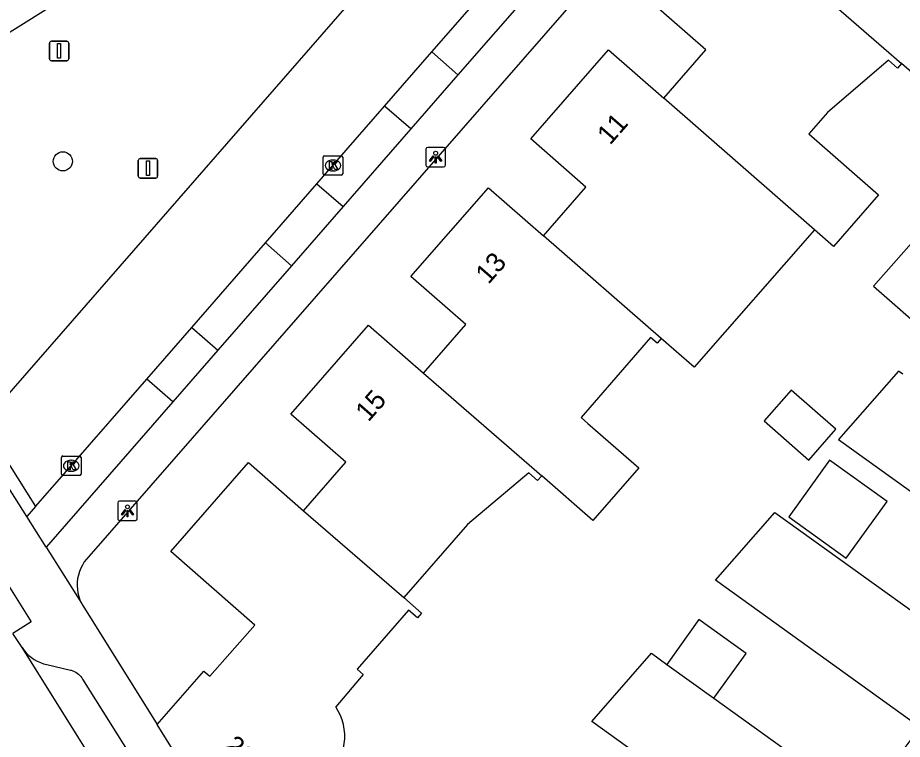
# Model space of a CAD drawing. Extents: x 158838 to 160074, y 386376 to 387776.
# Drawn here: x 159192.17 to 159237.45, y 386846.63 to 386883.54 of the extents above; entities that cross this region are included whole.
import ezdxf

# ---------------------------------------------------------------- set-up
doc = ezdxf.new("R2010")
doc.units = 0
for name, color, linetype in [('IMGEO_Afsluitpaal', 7, 'Continuous'), ('IMGEO_Boom', 7, 'Continuous'), ('IMGEO_Kolk', 7, 'Continuous'), ('IMGEO_Lichtpunt', 7, 'Continuous'), ('IMGEO_Pand', 7, 'Continuous'), ('IMGEO_Pand_nummerreeks', 7, 'Continuous'), ('IMGEO_Parkeervlak_open', 7, 'Continuous'), ('IMGEO_Rijbaan_lokaal_open', 7, 'Continuous'), ('IMGEO_Voetpad_open', 7, 'Continuous')]:
    doc.layers.add(name, color=color, linetype=linetype)

msp = doc.modelspace()

# ---------------------------------------------------------------- linework, layer by layer
at = {"layer": 'IMGEO_Afsluitpaal'}
for p, q in [((159193.794, 386881.441), (159193.794, 386882.241)), ((159193.794, 386882.241), (159193.794, 386881.441)), ((159193.894, 386882.341), (159194.684, 386882.341)), ((159194.684, 386882.341), (159193.894, 386882.341)), ((159194.784, 386882.241), (159194.784, 386881.441)), ((159194.784, 386881.441), (159194.784, 386882.241)), ((159194.684, 386881.341), (159193.894, 386881.341)), ((159193.894, 386881.341), (159194.684, 386881.341)), ((159198.443, 386876.338), (159199.233, 386876.338)), ((159199.233, 386876.338), (159198.443, 386876.338)), ((159198.343, 386875.438), (159198.343, 386876.238)), ((159198.343, 386876.238), (159198.343, 386875.438)), ((159199.333, 386876.238), (159199.333, 386875.438)), ((159199.333, 386875.438), (159199.333, 386876.238)), ((159199.233, 386875.338), (159198.443, 386875.338)), ((159198.443, 386875.338), (159199.233, 386875.338))]:
    msp.add_line(p, q, dxfattribs=at)
for points in [[(159194.214, 386882.216), (159194.364, 386882.216), (159194.364, 386881.466), (159194.214, 386881.466), (159194.214, 386882.216)], [(159198.763, 386876.213), (159198.913, 386876.213), (159198.913, 386875.463), (159198.763, 386875.463), (159198.763, 386876.213)]]:
    msp.add_lwpolyline(points, dxfattribs=at)
for centre, start, end in [((159193.894, 386882.241), 90, 180), ((159193.894, 386882.241), 90, 180), ((159194.684, 386882.241), 0, 90), ((159194.684, 386882.241), 360, 90), ((159193.894, 386881.441), 180, 270), ((159193.894, 386881.441), 180, 270), ((159194.684, 386881.441), 270, 0), ((159194.684, 386881.441), 270, 0), ((159198.443, 386876.238), 90, 180), ((159198.443, 386876.238), 90, 180), ((159199.233, 386876.238), 0, 90), ((159199.233, 386876.238), 360, 90), ((159198.443, 386875.438), 180, 270), ((159198.443, 386875.438), 180, 270), ((159199.233, 386875.438), 270, 0), ((159199.233, 386875.438), 270, 0)]:
    msp.add_arc(centre, 0.1, start, end, dxfattribs=at)
at = {"layer": 'IMGEO_Boom'}
msp.add_circle((159194.478, 386876.195), 0.489, dxfattribs=at)
at = {"layer": 'IMGEO_Kolk'}
for p, q in [((159207.804, 386875.557), (159207.804, 386876.409)), ((159207.879, 386876.483), (159208.731, 386876.483)), ((159208.292, 386876.263), (159208.317, 386876.263)), ((159208.805, 386876.409), (159208.805, 386875.557)), ((159208.731, 386875.483), (159207.879, 386875.483)), ((159208.315, 386875.703), (159208.29, 386875.703)), ((159194.408, 386860.194), (159194.408, 386861.046)), ((159194.483, 386861.12), (159195.335, 386861.12)), ((159194.896, 386860.9), (159194.921, 386860.9)), ((159195.409, 386861.046), (159195.409, 386860.194)), ((159195.335, 386860.12), (159194.483, 386860.12)), ((159194.919, 386860.34), (159194.894, 386860.34))]:
    msp.add_line(p, q, dxfattribs=at)
for points in [[(159207.804, 386875.557), (159207.804, 386876.409)], [(159207.879, 386876.483), (159208.731, 386876.483)], [(159208.805, 386876.409), (159208.805, 386875.557)], [(159208.125, 386876.183), (159208.248, 386876.183), (159208.248, 386876.032), (159208.378, 386876.183), (159208.542, 386876.183), (159208.396, 386876.032), (159208.549, 386875.783), (159208.397, 386875.783), (159208.312, 386875.947), (159208.248, 386875.88), (159208.248, 386875.783), (159208.125, 386875.783), (159208.125, 386876.183)], [(159208.731, 386875.483), (159207.879, 386875.483)], [(159194.408, 386860.194), (159194.408, 386861.046)], [(159194.483, 386861.12), (159195.335, 386861.12)], [(159195.409, 386861.046), (159195.409, 386860.194)], [(159194.729, 386860.82), (159194.852, 386860.82), (159194.852, 386860.669), (159194.982, 386860.82), (159195.146, 386860.82), (159195, 386860.669), (159195.153, 386860.42), (159195.001, 386860.42), (159194.916, 386860.584), (159194.852, 386860.517), (159194.852, 386860.42), (159194.729, 386860.42), (159194.729, 386860.82)], [(159195.335, 386860.12), (159194.483, 386860.12)]]:
    msp.add_lwpolyline(points, dxfattribs=at)
for centre, start, end in [((159207.881, 386876.407), 91.552, 178.448), ((159207.881, 386876.407), 91.552, 178.448), ((159208.729, 386876.407), 1.552, 88.448), ((159208.729, 386876.407), 1.552, 88.448), ((159207.881, 386875.559), 181.552, 268.448), ((159207.881, 386875.559), 181.552, 268.448), ((159208.729, 386875.559), 271.552, 358.448), ((159208.729, 386875.559), 271.552, 358.448), ((159194.485, 386861.044), 91.552, 178.448), ((159194.485, 386861.044), 91.552, 178.448), ((159195.333, 386861.044), 1.552, 88.448), ((159195.333, 386861.044), 1.552, 88.448), ((159194.485, 386860.196), 181.552, 268.448), ((159194.485, 386860.196), 181.552, 268.448), ((159195.333, 386860.196), 271.552, 358.448), ((159195.333, 386860.196), 271.552, 358.448)]:
    msp.add_arc(centre, 0.0765, start, end, dxfattribs=at)
for centre, major_axis, ratio, start_param, end_param in [((159208.291, 386875.983), (-0.387, 0.002), 0.722429, 4.712389, 7.853982), ((159208.316, 386875.983), (-0.39, 0.002), 0.717154, 1.570796, 4.712389), ((159194.895, 386860.62), (-0.387, 0.002), 0.722429, 4.712389, 7.853982), ((159194.92, 386860.62), (-0.39, 0.002), 0.717154, 1.570796, 4.712389)]:
    msp.add_ellipse(centre, major_axis=major_axis, ratio=ratio, start_param=start_param, end_param=end_param, dxfattribs=at)
at = {"layer": 'IMGEO_Lichtpunt'}
for p, q in [((159213.062, 386876.812), (159213.062, 386876.005)), ((159213.062, 386876.812), (159213.062, 386876.005)), ((159213.964, 386876.907), (159213.156, 386876.907)), ((159213.964, 386876.907), (159213.156, 386876.907)), ((159214.058, 386876.005), (159214.058, 386876.812)), ((159214.058, 386876.005), (159214.058, 386876.812)), ((159213.156, 386875.911), (159213.964, 386875.911)), ((159213.156, 386875.911), (159213.964, 386875.911)), ((159197.29, 386858.72), (159197.29, 386857.913)), ((159197.29, 386858.72), (159197.29, 386857.913)), ((159198.192, 386858.815), (159197.384, 386858.815)), ((159198.192, 386858.815), (159197.384, 386858.815)), ((159198.286, 386857.913), (159198.286, 386858.72)), ((159198.286, 386857.913), (159198.286, 386858.72)), ((159197.384, 386857.819), (159198.192, 386857.819)), ((159197.384, 386857.819), (159198.192, 386857.819))]:
    msp.add_line(p, q, dxfattribs=at)
for points in [[(159213.436, 386876.476), (159213.475, 386876.448), (159213.287, 386876.186), (159213.249, 386876.213), (159213.436, 386876.476)], [(159213.538, 386876.428), (159213.585, 386876.428), (159213.585, 386876.106), (159213.538, 386876.106), (159213.538, 386876.428)], [(159213.648, 386876.448), (159213.686, 386876.475), (159213.873, 386876.213), (159213.834, 386876.185), (159213.648, 386876.448)], [(159197.664, 386858.384), (159197.703, 386858.356), (159197.515, 386858.094), (159197.477, 386858.121), (159197.664, 386858.384)], [(159197.766, 386858.336), (159197.813, 386858.336), (159197.813, 386858.014), (159197.766, 386858.014), (159197.766, 386858.336)], [(159197.876, 386858.356), (159197.914, 386858.383), (159198.101, 386858.121), (159198.062, 386858.093), (159197.876, 386858.356)]]:
    msp.add_lwpolyline(points, dxfattribs=at)
for centre in [(159213.561, 386876.61), (159197.789, 386858.518)]:
    msp.add_circle(centre, 0.0994, dxfattribs=at)
for centre, start, end in [((159213.156, 386876.812), 90, 180), ((159213.156, 386876.812), 90, 180), ((159213.964, 386876.812), 0, 90), ((159213.964, 386876.812), 0, 90), ((159213.156, 386876.005), 180, 270), ((159213.156, 386876.005), 180, 270), ((159213.964, 386876.005), 270, 0), ((159213.964, 386876.005), 270, 360), ((159197.384, 386858.72), 90, 180), ((159197.384, 386858.72), 90, 180), ((159198.192, 386858.72), 0, 90), ((159198.192, 386858.72), 0, 90), ((159197.384, 386857.913), 180, 270), ((159197.384, 386857.913), 180, 270), ((159198.192, 386857.913), 270, 0), ((159198.192, 386857.913), 270, 360)]:
    msp.add_arc(centre, 0.0946, start, end, dxfattribs=at)
at = {"layer": 'IMGEO_Pand'}
for points in [[(159225.234, 386879.434), (159227.39, 386881.903), (159224.573, 386884.363), (159228.552, 386888.918), (159231.368, 386886.458)], [(159245.136, 386886.857), (159244.923, 386886.617), (159241.148, 386882.573), (159243.126, 386880.855), (159240.84, 386878.221), (159237.414, 386881.195)], [(159231.368, 386886.458), (159236.505, 386881.984), (159237.414, 386881.195)], [(159219.079, 386872.387), (159221.255, 386874.879), (159218.438, 386877.339), (159222.417, 386881.894), (159225.234, 386879.434)], [(159237.414, 386881.195), (159237.199, 386880.955), (159236.742, 386881.364), (159233.624, 386878.694), (159232.666, 386877.603), (159236.232, 386874.479), (159233.929, 386871.842), (159232.951, 386872.699)], [(159232.951, 386872.699), (159225.234, 386879.434)], [(159212.937, 386865.354), (159215.113, 386867.846), (159212.296, 386870.307), (159216.262, 386874.847), (159219.079, 386872.387)], [(159232.951, 386872.699), (159226.793, 386865.673), (159225.108, 386867.132)], [(159225.108, 386867.132), (159219.079, 386872.387)], [(159239.39, 386867.931), (159240.843, 386869.694), (159238.033, 386872.151), (159235.979, 386869.801), (159238.864, 386867.292)], [(159206.795, 386858.322), (159208.958, 386860.799), (159206.141, 386863.259), (159210.12, 386867.814), (159212.937, 386865.354)], [(159225.108, 386867.132), (159224.901, 386866.893), (159224.565, 386867.184), (159221.012, 386863.082), (159221.347, 386862.79), (159223.953, 386860.513), (159221.602, 386857.823), (159218.995, 386860.101)], [(159237.48, 386865.305), (159237.26, 386865.463), (159234.187, 386861.964), (159247.422, 386852.473), (159244.539, 386848.455)], [(159212.937, 386865.354), (159218.085, 386860.896), (159218.995, 386860.101)], [(159230.373, 386862.913), (159232.661, 386860.905), (159234.051, 386862.487), (159231.763, 386864.496), (159230.373, 386862.913)], [(159231.631, 386858.001), (159234.575, 386855.887), (159236.667, 386858.8), (159233.723, 386860.914), (159231.631, 386858.001)], [(159199.299, 386847.378), (159201.704, 386850.117), (159202.005, 386849.853), (159204.298, 386852.464), (159200, 386856.239), (159203.978, 386860.782), (159206.795, 386858.322)], [(159218.995, 386860.101), (159218.783, 386859.862), (159218.328, 386860.266), (159215.2, 386857.609), (159211.933, 386853.874)], [(159206.795, 386858.322), (159211.933, 386853.874)], [(159235.399, 386843.28), (159238.363, 386847.237), (159227.886, 386854.768), (159230.926, 386858.231), (159244.539, 386848.455)], [(159211.933, 386853.874), (159212.835, 386853.085), (159212.625, 386852.844), (159212.173, 386853.238), (159209.538, 386850.217), (159209.847, 386849.948), (159208.445, 386848.292)], [(159227.807, 386848.731), (159229.451, 386851.021), (159227.04, 386852.752), (159225.399, 386850.46)], [(159229.812, 386835.509), (159232.697, 386839.52), (159221.551, 386847.538), (159224.603, 386851.031), (159225.399, 386850.46)], [(159225.399, 386850.46), (159227.807, 386848.731)], [(159227.807, 386848.731), (159235.399, 386843.28)], [(159203.869, 386840.061), (159199.299, 386847.378)]]:
    msp.add_lwpolyline(points, dxfattribs=at)
msp.add_arc((159206.219, 386846.784), 2.689, 310.1097, 34.1075, dxfattribs=at)
at = {"layer": 'IMGEO_Parkeervlak_open'}
for points in [[(159213.362, 386881.79), (159214.704, 386880.62)], [(159212.288, 386877.851), (159210.947, 386879.021)], [(159207.488, 386875.053), (159208.828, 386873.885)], [(159206.183, 386870.854), (159204.844, 386872.021)], [(159201.078, 386867.702), (159202.416, 386866.536)], [(159200.108, 386863.891), (159198.772, 386865.056)]]:
    msp.add_lwpolyline(points, dxfattribs=at)
at = {"layer": 'IMGEO_Rijbaan_lokaal_open'}
for points in [[(159181.784, 386876.565), (159182.372, 386876.944), (159221.08, 386901.167)], [(159222.579, 386900.042), (159222.46, 386899.698), (159222.248, 386899.343), (159190.765, 386863.238), (159190.378, 386862.801)], [(159213.362, 386881.79), (159217.089, 386886.065)], [(159210.947, 386879.021), (159213.362, 386881.79)], [(159207.488, 386875.053), (159210.947, 386879.021)], [(159204.844, 386872.021), (159207.488, 386875.053)], [(159201.078, 386867.702), (159204.844, 386872.021)], [(159198.772, 386865.056), (159201.078, 386867.702)], [(159193.08, 386858.53), (159194.904, 386860.62), (159198.772, 386865.056)], [(159190.378, 386862.801), (159193.08, 386858.53)], [(159192.634, 386858.019), (159189.931, 386862.296)], [(159193.08, 386858.53), (159192.634, 386858.019)], [(159192.391, 386851.32), (159191.923, 386852.046)], [(159203.536, 386833.543), (159196.353, 386844.997), (159192.391, 386851.32)]]:
    msp.add_lwpolyline(points, dxfattribs=at)
at = {"layer": 'IMGEO_Voetpad_open'}
for points in [[(159251.76, 386920.033), (159195.815, 386855.981), (159195.69, 386855.845), (159195.579, 386855.698), (159195.48, 386855.542), (159195.396, 386855.377), (159195.327, 386855.206), (159195.274, 386855.029), (159195.237, 386854.849), (159195.216, 386854.665), (159195.211, 386854.481), (159195.223, 386854.297), (159195.251, 386854.114), (159195.296, 386853.935), (159195.356, 386853.761), (159195.431, 386853.592)], [(159218.433, 386884.894), (159214.704, 386880.62)], [(159214.704, 386880.62), (159212.288, 386877.851)], [(159212.288, 386877.851), (159208.828, 386873.885)], [(159208.828, 386873.885), (159206.183, 386870.854)], [(159206.183, 386870.854), (159202.416, 386866.536)], [(159202.416, 386866.536), (159200.108, 386863.891)], [(159200.108, 386863.891), (159193.618, 386856.452)], [(159186.711, 386860.373), (159187.643, 386860.957), (159192.855, 386852.63), (159191.923, 386852.046)], [(159193.618, 386856.452), (159192.634, 386858.019)], [(159193.618, 386856.452), (159195.431, 386853.592)], [(159195.431, 386853.592), (159195.496, 386853.474), (159199.299, 386847.378)], [(159192.391, 386851.32), (159192.493, 386851.176), (159192.607, 386851.042), (159192.732, 386850.918), (159192.869, 386850.807), (159193.014, 386850.707), (159193.168, 386850.622), (159193.329, 386850.55), (159193.496, 386850.493), (159193.668, 386850.451), (159194.864, 386850.167), (159194.902, 386850.158), (159194.983, 386850.133), (159195.061, 386850.101), (159195.136, 386850.062), (159195.207, 386850.016), (159195.273, 386849.965), (159195.335, 386849.907), (159195.392, 386849.844), (159195.443, 386849.777), (159195.487, 386849.705), (159205.049, 386834.498)]]:
    msp.add_lwpolyline(points, dxfattribs=at)

# ---------------------------------------------------------------- texts
at = {"layer": 'IMGEO_Pand_nummerreeks'}
for s, rotation, p in [('11', 48.8613, (159222.49, 386876.991)), ('13', 48.8618, (159216.265, 386869.865)), ('15', 48.8613, (159210.118, 386862.825)), ('20', 316.7401, (159202.666, 386846.192))]:
    msp.add_text(s, height=1, rotation=rotation, dxfattribs=at).set_placement(p)

doc.saveas('drawing.dxf')
